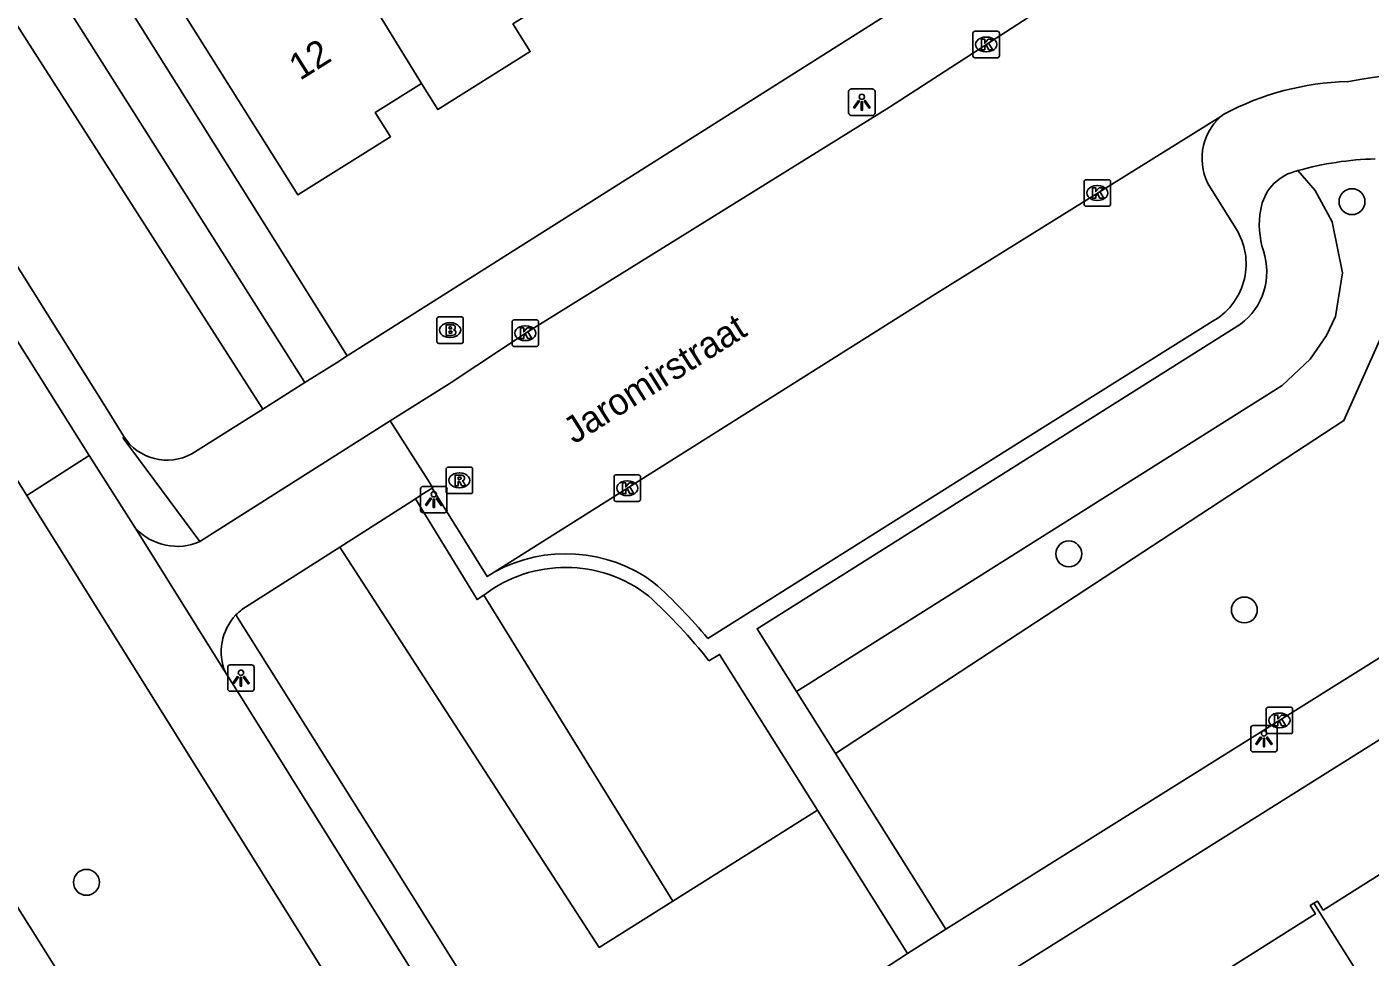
# Model space of a CAD drawing. Extents: x 160077 to 160945, y 386481 to 387498.
# Drawn here: x 160545.4 to 160596.1, y 386597 to 386632.1 of the extents above; entities that cross this region are included whole.
import ezdxf

# ---------------------------------------------------------------- set-up
doc = ezdxf.new("R2010")
doc.units = 0
for name, color, linetype in [('IMGEO_Boom', 7, 'Continuous'), ('IMGEO_Brandkraan', 7, 'Continuous'), ('IMGEO_Fietspad_gesloten', 7, 'Continuous'), ('IMGEO_Fietspad_open', 7, 'Continuous'), ('IMGEO_Groenvoorziening', 7, 'Continuous'), ('IMGEO_Kolk', 7, 'Continuous'), ('IMGEO_Lichtpunt', 7, 'Continuous'), ('IMGEO_Openbare_ruimte_label', 7, 'Continuous'), ('IMGEO_Pand', 7, 'Continuous'), ('IMGEO_Pand_nummerreeks', 7, 'Continuous'), ('IMGEO_Rijbaan_lokaal_open', 7, 'Continuous'), ('IMGEO_Rijbaan_regionaal_gesloten', 7, 'Continuous'), ('IMGEO_Rioolput', 7, 'Continuous'), ('IMGEO_Voetpad_open', 7, 'Continuous')]:
    doc.layers.add(name, color=color, linetype=linetype)

msp = doc.modelspace()

# ---------------------------------------------------------------- linework, layer by layer
at = {"layer": 'IMGEO_Boom'}
for centre in [(160595.403, 386625.502), (160584.707, 386612.197), (160591.337, 386610.081), (160547.601, 386599.793)]:
    msp.add_circle(centre, 0.489, dxfattribs=at)
at = {"layer": 'IMGEO_Brandkraan'}
for p, q in [((160560.835, 386620.224), (160560.835, 386621.076)), ((160560.91, 386621.15), (160561.762, 386621.15)), ((160561.836, 386621.076), (160561.836, 386620.224)), ((160561.323, 386620.93), (160561.348, 386620.93)), ((160561.762, 386620.15), (160560.91, 386620.15)), ((160561.346, 386620.37), (160561.321, 386620.37))]:
    msp.add_line(p, q, dxfattribs=at)
for points in [[(160560.835, 386620.224), (160560.835, 386621.076)], [(160560.91, 386621.15), (160561.762, 386621.15)], [(160561.836, 386621.076), (160561.836, 386620.224)], [(160561.183, 386620.85), (160561.183, 386620.45), (160561.396, 386620.45)], [(160561.414, 386620.85), (160561.183, 386620.85)], [(160561.362, 386620.769), (160561.308, 386620.769), (160561.308, 386620.693)], [(160561.308, 386620.693), (160561.361, 386620.693)], [(160561.37, 386620.617), (160561.308, 386620.617), (160561.308, 386620.536)], [(160561.308, 386620.536), (160561.37, 386620.536)], [(160561.762, 386620.15), (160560.91, 386620.15)]]:
    msp.add_lwpolyline(points, dxfattribs=at)
for centre, radius, start, end in [((160560.912, 386621.074), 0.0765, 91.552, 178.448), ((160560.912, 386621.074), 0.0765, 91.552, 178.448), ((160561.76, 386621.074), 0.0765, 1.552, 88.448), ((160561.76, 386621.074), 0.0765, 1.552, 88.448), ((160561.363, 386620.731), 0.0379, 267.8285, 90.9355), ((160561.371, 386620.576), 0.0404, 269.8759, 90.5077), ((160561.418, 386620.705), 0.145, 59.4692, 91.5367), ((160561.443, 386620.752), 0.0922, 285.5137, 58.1501), ((160561.448, 386620.56), 0.105, 301.3115, 78.989), ((160560.912, 386620.226), 0.0765, 181.552, 268.448), ((160560.912, 386620.226), 0.0765, 181.552, 268.448), ((160561.402, 386620.701), 0.251, 268.6676, 293.5347), ((160561.76, 386620.226), 0.0765, 271.552, 358.448), ((160561.76, 386620.226), 0.0765, 271.552, 358.448)]:
    msp.add_arc(centre, radius, start, end, dxfattribs=at)
for centre, major_axis, ratio, start_param, end_param in [((160561.322, 386620.65), (-0.387, 0.002), 0.722429, 4.712389, 7.853982), ((160561.347, 386620.65), (-0.39, 0.002), 0.717154, 1.570796, 4.712389)]:
    msp.add_ellipse(centre, major_axis=major_axis, ratio=ratio, start_param=start_param, end_param=end_param, dxfattribs=at)
at = {"layer": 'IMGEO_Fietspad_gesloten'}
for points in [[(160545.353, 386614.4), (160540.384, 386622.308), (160531.85, 386635.887), (160531.36, 386636.669), (160520.175, 386654.495), (160507.988, 386673.919), (160499.383, 386687.635), (160498.978, 386688.282), (160486.744, 386707.806), (160476.448, 386724.239), (160468.64, 386736.699), (160465.892, 386741.082), (160454.087, 386759.909), (160444.721, 386774.848), (160437.266, 386786.737), (160433.09, 386793.395), (160422.403, 386810.435), (160420.492, 386813.481), (160411.654, 386827.581), (160407.208, 386834.673), (160401.736, 386843.281)], [(160508.908, 386677.738), (160508.937, 386677.691), (160534.247, 386637.359), (160547.703, 386615.911)], [(160547.703, 386615.911), (160545.353, 386614.4)], [(160549.473, 386613.148), (160547.703, 386615.911)], [(160545.353, 386614.4), (160545.504, 386614.157), (160550.968, 386605.402), (160562.433, 386587.034), (160573.74, 386569.221), (160580.234, 386559.082), (160583.066, 386554.607)], [(160552.85, 386607.713), (160549.473, 386613.148)], [(160589.041, 386550.715), (160585.58, 386556.03), (160580.414, 386564.047), (160565.101, 386588.121), (160553.416, 386606.82), (160552.85, 386607.713)]]:
    msp.add_lwpolyline(points, dxfattribs=at)
at = {"layer": 'IMGEO_Fietspad_open'}
for points in [[(160551.888, 386612.662), (160559.077, 386617.225)], [(160560.664, 386614.686), (160560.272, 386614.436), (160560.029, 386614.281)], [(160557.174, 386612.458), (160560.029, 386614.281)], [(160553.475, 386610.096), (160557.174, 386612.458)]]:
    msp.add_lwpolyline(points, dxfattribs=at)
for centre, radius, start, end in [((160551.027, 386614.625), 2.143, 223.5482, 293.6951), ((160554.718, 386608.497), 2.026, 136.5273, 202.7612), ((160554.738, 386608.469), 2.06, 127.8265, 136.3428)]:
    msp.add_arc(centre, radius, start, end, dxfattribs=at)
at = {"layer": 'IMGEO_Groenvoorziening'}
for points in [[(160543.649, 386641.674), (160557.447, 386619.675)], [(160555.856, 386618.671), (160541.96, 386640.593)], [(160554.264, 386617.669), (160540.271, 386639.512)], [(160575.89, 386604.664), (160595.095, 386617.234), (160597.492, 386622.596), (160596.919, 386627.153)], [(160574.42, 386607.003), (160592.769, 386618.557), (160593.826, 386619.548), (160594.444, 386620.452), (160594.777, 386621.167), (160595.039, 386622.809), (160594.659, 386624.737), (160594.006, 386625.92), (160593.353, 386626.675)], [(160569.745, 386599.077), (160566.971, 386597.336), (160557.174, 386612.458)], [(160562.612, 386610.642), (160569.745, 386599.077)], [(160575.219, 386602.514), (160569.745, 386599.077)]]:
    msp.add_lwpolyline(points, dxfattribs=at)
at = {"layer": 'IMGEO_Kolk'}
for p, q in [((160581.087, 386631.014), (160581.087, 386631.866)), ((160581.162, 386631.94), (160582.014, 386631.94)), ((160581.575, 386631.72), (160581.6, 386631.72)), ((160582.088, 386631.866), (160582.088, 386631.014)), ((160582.014, 386630.94), (160581.162, 386630.94)), ((160581.598, 386631.16), (160581.573, 386631.16)), ((160585.283, 386625.405), (160585.283, 386626.257)), ((160585.358, 386626.331), (160586.21, 386626.331)), ((160585.771, 386626.111), (160585.796, 386626.111)), ((160586.284, 386626.257), (160586.284, 386625.405)), ((160586.21, 386625.331), (160585.358, 386625.331)), ((160585.794, 386625.551), (160585.769, 386625.551)), ((160563.753, 386621.034), (160564.605, 386621.034)), ((160563.678, 386620.108), (160563.678, 386620.96)), ((160564.166, 386620.814), (160564.191, 386620.814)), ((160564.679, 386620.96), (160564.679, 386620.108)), ((160564.605, 386620.034), (160563.753, 386620.034)), ((160564.189, 386620.254), (160564.164, 386620.254)), ((160567.529, 386614.253), (160567.529, 386615.105)), ((160567.604, 386615.179), (160568.456, 386615.179)), ((160568.017, 386614.959), (160568.042, 386614.959)), ((160568.53, 386615.105), (160568.53, 386614.253)), ((160568.456, 386614.179), (160567.604, 386614.179)), ((160568.04, 386614.399), (160568.015, 386614.399)), ((160592.16, 386605.482), (160592.16, 386606.334)), ((160592.235, 386606.408), (160593.087, 386606.408)), ((160593.161, 386606.334), (160593.161, 386605.482)), ((160592.648, 386606.188), (160592.673, 386606.188)), ((160593.087, 386605.408), (160592.235, 386605.408)), ((160592.671, 386605.628), (160592.646, 386605.628))]:
    msp.add_line(p, q, dxfattribs=at)
for points in [[(160581.087, 386631.014), (160581.087, 386631.866)], [(160581.162, 386631.94), (160582.014, 386631.94)], [(160582.088, 386631.866), (160582.088, 386631.014)], [(160581.408, 386631.64), (160581.531, 386631.64), (160581.531, 386631.489), (160581.661, 386631.64), (160581.825, 386631.64), (160581.679, 386631.489), (160581.832, 386631.24), (160581.68, 386631.24), (160581.595, 386631.404), (160581.531, 386631.337), (160581.531, 386631.24), (160581.408, 386631.24), (160581.408, 386631.64)], [(160582.014, 386630.94), (160581.162, 386630.94)], [(160585.283, 386625.405), (160585.283, 386626.257)], [(160585.358, 386626.331), (160586.21, 386626.331)], [(160586.284, 386626.257), (160586.284, 386625.405)], [(160585.604, 386626.031), (160585.727, 386626.031), (160585.727, 386625.88), (160585.857, 386626.031), (160586.021, 386626.031), (160585.875, 386625.88), (160586.028, 386625.631), (160585.876, 386625.631), (160585.791, 386625.795), (160585.727, 386625.728), (160585.727, 386625.631), (160585.604, 386625.631), (160585.604, 386626.031)], [(160586.21, 386625.331), (160585.358, 386625.331)], [(160563.753, 386621.034), (160564.605, 386621.034)], [(160563.678, 386620.108), (160563.678, 386620.96)], [(160563.999, 386620.734), (160564.122, 386620.734), (160564.122, 386620.583), (160564.252, 386620.734), (160564.416, 386620.734), (160564.27, 386620.583), (160564.423, 386620.334), (160564.271, 386620.334), (160564.186, 386620.498), (160564.122, 386620.431), (160564.122, 386620.334), (160563.999, 386620.334), (160563.999, 386620.734)], [(160564.679, 386620.96), (160564.679, 386620.108)], [(160564.605, 386620.034), (160563.753, 386620.034)], [(160567.529, 386614.253), (160567.529, 386615.105)], [(160567.604, 386615.179), (160568.456, 386615.179)], [(160568.53, 386615.105), (160568.53, 386614.253)], [(160567.85, 386614.879), (160567.973, 386614.879), (160567.973, 386614.728), (160568.103, 386614.879), (160568.267, 386614.879), (160568.121, 386614.728), (160568.274, 386614.479), (160568.122, 386614.479), (160568.037, 386614.643), (160567.973, 386614.576), (160567.973, 386614.479), (160567.85, 386614.479), (160567.85, 386614.879)], [(160568.456, 386614.179), (160567.604, 386614.179)], [(160592.16, 386605.482), (160592.16, 386606.334)], [(160592.235, 386606.408), (160593.087, 386606.408)], [(160593.161, 386606.334), (160593.161, 386605.482)], [(160592.481, 386606.108), (160592.604, 386606.108), (160592.604, 386605.957), (160592.734, 386606.108), (160592.898, 386606.108), (160592.752, 386605.957), (160592.905, 386605.708), (160592.753, 386605.708), (160592.668, 386605.872), (160592.604, 386605.805), (160592.604, 386605.708), (160592.481, 386605.708), (160592.481, 386606.108)], [(160593.087, 386605.408), (160592.235, 386605.408)]]:
    msp.add_lwpolyline(points, dxfattribs=at)
for centre, start, end in [((160581.164, 386631.864), 91.552, 178.448), ((160581.164, 386631.864), 91.552, 178.448), ((160582.012, 386631.864), 1.552, 88.448), ((160582.012, 386631.864), 1.552, 88.448), ((160581.164, 386631.016), 181.552, 268.448), ((160581.164, 386631.016), 181.552, 268.448), ((160582.012, 386631.016), 271.552, 358.448), ((160582.012, 386631.016), 271.552, 358.448), ((160585.36, 386626.255), 91.552, 178.448), ((160585.36, 386626.255), 91.552, 178.448), ((160586.208, 386626.255), 1.552, 88.448), ((160586.208, 386626.255), 1.552, 88.448), ((160585.36, 386625.407), 181.552, 268.448), ((160585.36, 386625.407), 181.552, 268.448), ((160586.208, 386625.407), 271.552, 358.448), ((160586.208, 386625.407), 271.552, 358.448), ((160563.755, 386620.958), 91.552, 178.448), ((160563.755, 386620.958), 91.552, 178.448), ((160564.603, 386620.958), 1.552, 88.448), ((160564.603, 386620.958), 1.552, 88.448), ((160563.755, 386620.11), 181.552, 268.448), ((160563.755, 386620.11), 181.552, 268.448), ((160564.603, 386620.11), 271.552, 358.448), ((160564.603, 386620.11), 271.552, 358.448), ((160567.606, 386615.103), 91.552, 178.448), ((160567.606, 386615.103), 91.552, 178.448), ((160568.454, 386615.103), 1.552, 88.448), ((160568.454, 386615.103), 1.552, 88.448), ((160567.606, 386614.255), 181.552, 268.448), ((160567.606, 386614.255), 181.552, 268.448), ((160568.454, 386614.255), 271.552, 358.448), ((160568.454, 386614.255), 271.552, 358.448), ((160592.237, 386606.332), 91.552, 178.448), ((160592.237, 386606.332), 91.552, 178.448), ((160593.085, 386606.332), 1.552, 88.448), ((160593.085, 386606.332), 1.552, 88.448), ((160592.237, 386605.484), 181.552, 268.448), ((160592.237, 386605.484), 181.552, 268.448), ((160593.085, 386605.484), 271.552, 358.448), ((160593.085, 386605.484), 271.552, 358.448)]:
    msp.add_arc(centre, 0.0765, start, end, dxfattribs=at)
for centre, major_axis, ratio, start_param, end_param in [((160581.574, 386631.44), (-0.387, 0.002), 0.722429, 4.712389, 7.853982), ((160581.599, 386631.44), (-0.39, 0.002), 0.717154, 1.570796, 4.712389), ((160585.77, 386625.831), (-0.387, 0.002), 0.722429, 4.712389, 7.853982), ((160585.795, 386625.831), (-0.39, 0.002), 0.717154, 1.570796, 4.712389), ((160564.165, 386620.534), (-0.387, 0.002), 0.722429, 4.712389, 7.853982), ((160564.19, 386620.534), (-0.39, 0.002), 0.717154, 1.570796, 4.712389), ((160568.016, 386614.679), (-0.387, 0.002), 0.722429, 4.712389, 7.853982), ((160568.041, 386614.679), (-0.39, 0.002), 0.717154, 1.570796, 4.712389), ((160592.647, 386605.908), (-0.387, 0.002), 0.722429, 4.712389, 7.853982), ((160592.672, 386605.908), (-0.39, 0.002), 0.717154, 1.570796, 4.712389)]:
    msp.add_ellipse(centre, major_axis=major_axis, ratio=ratio, start_param=start_param, end_param=end_param, dxfattribs=at)
at = {"layer": 'IMGEO_Lichtpunt'}
for p, q in [((160576.391, 386629.663), (160576.391, 386628.856)), ((160576.391, 386629.663), (160576.391, 386628.856)), ((160577.293, 386629.758), (160576.485, 386629.758)), ((160577.293, 386629.758), (160576.485, 386629.758)), ((160577.387, 386628.856), (160577.387, 386629.663)), ((160577.387, 386628.856), (160577.387, 386629.663)), ((160576.485, 386628.762), (160577.293, 386628.762)), ((160576.485, 386628.762), (160577.293, 386628.762)), ((160560.224, 386614.651), (160560.224, 386613.844)), ((160560.224, 386614.651), (160560.224, 386613.844)), ((160561.126, 386614.746), (160560.318, 386614.746)), ((160561.126, 386614.746), (160560.318, 386614.746)), ((160561.22, 386613.844), (160561.22, 386614.651)), ((160561.22, 386613.844), (160561.22, 386614.651)), ((160560.318, 386613.75), (160561.126, 386613.75)), ((160560.318, 386613.75), (160561.126, 386613.75)), ((160552.938, 386607.912), (160552.938, 386607.105)), ((160552.938, 386607.912), (160552.938, 386607.105)), ((160553.84, 386608.007), (160553.032, 386608.007)), ((160553.84, 386608.007), (160553.032, 386608.007)), ((160553.934, 386607.105), (160553.934, 386607.912)), ((160553.934, 386607.105), (160553.934, 386607.912)), ((160553.032, 386607.011), (160553.84, 386607.011)), ((160553.032, 386607.011), (160553.84, 386607.011)), ((160591.579, 386605.62), (160591.579, 386604.813)), ((160591.579, 386605.62), (160591.579, 386604.813)), ((160592.481, 386605.715), (160591.673, 386605.715)), ((160592.481, 386605.715), (160591.673, 386605.715)), ((160592.575, 386604.813), (160592.575, 386605.62)), ((160592.575, 386604.813), (160592.575, 386605.62)), ((160591.673, 386604.719), (160592.481, 386604.719)), ((160591.673, 386604.719), (160592.481, 386604.719))]:
    msp.add_line(p, q, dxfattribs=at)
for points in [[(160576.765, 386629.327), (160576.804, 386629.299), (160576.616, 386629.037), (160576.578, 386629.064), (160576.765, 386629.327)], [(160576.867, 386629.279), (160576.914, 386629.279), (160576.914, 386628.957), (160576.867, 386628.957), (160576.867, 386629.279)], [(160576.977, 386629.299), (160577.015, 386629.326), (160577.202, 386629.064), (160577.163, 386629.036), (160576.977, 386629.299)], [(160560.598, 386614.315), (160560.637, 386614.287), (160560.449, 386614.025), (160560.411, 386614.052), (160560.598, 386614.315)], [(160560.7, 386614.267), (160560.747, 386614.267), (160560.747, 386613.945), (160560.7, 386613.945), (160560.7, 386614.267)], [(160560.81, 386614.287), (160560.848, 386614.314), (160561.035, 386614.052), (160560.996, 386614.024), (160560.81, 386614.287)], [(160553.312, 386607.576), (160553.351, 386607.548), (160553.163, 386607.286), (160553.125, 386607.313), (160553.312, 386607.576)], [(160553.414, 386607.528), (160553.461, 386607.528), (160553.461, 386607.206), (160553.414, 386607.206), (160553.414, 386607.528)], [(160553.524, 386607.548), (160553.562, 386607.575), (160553.749, 386607.313), (160553.71, 386607.285), (160553.524, 386607.548)], [(160591.953, 386605.284), (160591.992, 386605.256), (160591.804, 386604.994), (160591.766, 386605.021), (160591.953, 386605.284)], [(160592.055, 386605.236), (160592.102, 386605.236), (160592.102, 386604.914), (160592.055, 386604.914), (160592.055, 386605.236)], [(160592.165, 386605.256), (160592.203, 386605.283), (160592.39, 386605.021), (160592.351, 386604.993), (160592.165, 386605.256)]]:
    msp.add_lwpolyline(points, dxfattribs=at)
for centre in [(160576.89, 386629.461), (160560.723, 386614.449), (160553.437, 386607.71), (160592.078, 386605.418)]:
    msp.add_circle(centre, 0.0994, dxfattribs=at)
for centre, start, end in [((160576.485, 386629.663), 90, 180), ((160576.485, 386629.663), 90, 180), ((160577.293, 386629.663), 0, 90), ((160577.293, 386629.663), 0, 90), ((160576.485, 386628.856), 180, 270), ((160576.485, 386628.856), 180, 270), ((160577.293, 386628.856), 270, 0), ((160577.293, 386628.856), 270, 360), ((160560.318, 386614.651), 90, 180), ((160560.318, 386614.651), 90, 180), ((160561.126, 386614.651), 0, 90), ((160561.126, 386614.651), 0, 90), ((160560.318, 386613.844), 180, 270), ((160560.318, 386613.844), 180, 270), ((160561.126, 386613.844), 270, 0), ((160561.126, 386613.844), 270, 360), ((160553.032, 386607.912), 90, 180), ((160553.032, 386607.912), 90, 180), ((160553.84, 386607.912), 0, 90), ((160553.84, 386607.912), 0, 90), ((160553.032, 386607.105), 180, 270), ((160553.032, 386607.105), 180, 270), ((160553.84, 386607.105), 270, 0), ((160553.84, 386607.105), 270, 360), ((160591.673, 386605.62), 90, 180), ((160591.673, 386605.62), 90, 180), ((160592.481, 386605.62), 0, 90), ((160592.481, 386605.62), 0, 90), ((160591.673, 386604.813), 180, 270), ((160591.673, 386604.813), 180, 270), ((160592.481, 386604.813), 270, 0), ((160592.481, 386604.813), 270, 360)]:
    msp.add_arc(centre, 0.0946, start, end, dxfattribs=at)
at = {"layer": 'IMGEO_Pand'}
for points in [[(160560.26, 386629.963), (160558.511, 386628.865), (160559.081, 386627.957), (160555.582, 386625.762), (160550.827, 386633.342), (160555.063, 386636), (160556.145, 386636.679)], [(160556.145, 386636.679), (160560.26, 386629.963)], [(160560.26, 386629.963), (160560.876, 386628.982), (160564.367, 386631.172), (160563.712, 386632.215), (160565.409, 386633.28)], [(160593.962, 386599), (160594.099, 386599.086), (160594.316, 386598.742), (160599.266, 386601.868), (160599.035, 386602.235), (160599.302, 386602.403), (160599.83, 386601.568), (160603.349, 386603.79), (160605.32, 386600.668), (160605.437, 386600.208)], [(160588.736, 386595.766), (160588.85, 386595.838), (160589.077, 386595.478), (160594.022, 386598.601), (160593.825, 386598.913), (160593.962, 386599)], [(160593.962, 386599), (160598.297, 386592.135)]]:
    msp.add_lwpolyline(points, dxfattribs=at)
at = {"layer": 'IMGEO_Rijbaan_lokaal_open'}
for points in [[(160584.627, 386633.411), (160577.938, 386629.07), (160564.253, 386620.579), (160561.375, 386618.67), (160561.3, 386618.623), (160559.077, 386617.225)], [(160563.001, 386611.512), (160579.655, 386622.005), (160590.451, 386628.713)], [(160590.451, 386628.713), (160590.568, 386628.809)], [(160559.077, 386617.225), (160560.499, 386614.99), (160560.685, 386614.698), (160560.664, 386614.686)], [(160560.664, 386614.686), (160562.742, 386611.341), (160563.001, 386611.512)]]:
    msp.add_lwpolyline(points, dxfattribs=at)
for centre, radius, start, end in [((160599.615, 386605.668), 24.759, 82.401, 100.2148), ((160595.473, 386619.634), 10.404, 91.3738, 118.1302)]:
    msp.add_arc(centre, radius, start, end, dxfattribs=at)
at = {"layer": 'IMGEO_Rijbaan_regionaal_gesloten'}
msp.add_lwpolyline([(160567.677, 386562.751), (160564.214, 386568.079), (160559.632, 386575.392), (160555.818, 386581.643), (160469.262, 386719.4)], dxfattribs=at)
at = {"layer": 'IMGEO_Rioolput'}
for p, q in [((160561.262, 386615.475), (160562.114, 386615.475)), ((160561.187, 386614.549), (160561.187, 386615.401)), ((160561.675, 386615.255), (160561.7, 386615.255)), ((160562.188, 386615.401), (160562.188, 386614.549)), ((160562.114, 386614.475), (160561.262, 386614.475)), ((160561.698, 386614.695), (160561.673, 386614.695))]:
    msp.add_line(p, q, dxfattribs=at)
for points in [[(160561.262, 386615.475), (160562.114, 386615.475)], [(160561.187, 386614.549), (160561.187, 386615.401)], [(160561.776, 386615.173), (160561.524, 386615.175), (160561.524, 386614.775)], [(160561.524, 386614.775), (160561.648, 386614.775), (160561.648, 386614.937), (160561.659, 386614.937)], [(160561.702, 386615.094), (160561.648, 386615.094), (160561.648, 386615.013)], [(160561.648, 386615.013), (160561.7, 386615.013)], [(160562.188, 386615.401), (160562.188, 386614.549)], [(160562.114, 386614.475), (160561.262, 386614.475)], [(160561.706, 386614.908), (160561.777, 386614.775), (160561.917, 386614.775), (160561.852, 386614.901)]]:
    msp.add_lwpolyline(points, dxfattribs=at)
for centre, radius, start, end in [((160561.264, 386615.399), 0.0765, 91.552, 178.448), ((160561.264, 386615.399), 0.0765, 91.552, 178.448), ((160562.112, 386615.399), 0.0765, 1.552, 88.448), ((160562.112, 386615.399), 0.0765, 1.552, 88.448), ((160561.658, 386614.884), 0.0533, 26.0293, 88.6989), ((160561.684, 386615.202), 0.19, 274.7715, 282.9687), ((160561.708, 386614.998), 0.0964, 77.0061, 93.1865), ((160561.722, 386615.055), 0.0378, 276.6634, 79.6772), ((160561.775, 386615.063), 0.109, 350.3612, 89.416), ((160561.773, 386615.063), 0.112, 277.5842, 350.9817), ((160561.757, 386614.848), 0.108, 29.5134, 73.7905), ((160561.264, 386614.551), 0.0765, 181.552, 268.448), ((160561.264, 386614.551), 0.0765, 181.552, 268.448), ((160562.112, 386614.551), 0.0765, 271.552, 358.448), ((160562.112, 386614.551), 0.0765, 271.552, 358.448)]:
    msp.add_arc(centre, radius, start, end, dxfattribs=at)
for centre, major_axis, ratio, start_param, end_param in [((160561.674, 386614.975), (-0.387, 0.002), 0.722429, 4.712389, 7.853982), ((160561.699, 386614.975), (-0.39, 0.002), 0.717154, 1.570796, 4.712389)]:
    msp.add_ellipse(centre, major_axis=major_axis, ratio=ratio, start_param=start_param, end_param=end_param, dxfattribs=at)
at = {"layer": 'IMGEO_Voetpad_open'}
for points in [[(160549.014, 386616.631), (160548.38, 386617.651), (160536.318, 386636.876), (160536.271, 386636.951)], [(160584.982, 386637.094), (160557.447, 386619.675)], [(160593.225, 386626.638), (160593.289, 386626.657), (160593.353, 386626.675)], [(160590.057, 386626.025), (160591.023, 386624.478)], [(160590.227, 386621.033), (160583.069, 386616.562), (160571.076, 386609.005)], [(160574.42, 386607.003), (160572.93, 386609.373), (160591.194, 386620.874)], [(160557.447, 386619.675), (160557.044, 386619.42), (160555.856, 386618.671)], [(160555.856, 386618.671), (160554.264, 386617.669)], [(160554.264, 386617.669), (160551.588, 386615.983)], [(160549.014, 386616.631), (160548.99, 386616.571), (160551.888, 386612.662)], [(160560.029, 386614.281), (160562.354, 386610.475), (160562.612, 386610.642)], [(160602.696, 386611.053), (160599.738, 386610.339), (160580.063, 386598.024)], [(160565.157, 386590.912), (160559.093, 386600.58), (160553.248, 386609.891)], [(160571.115, 386608.154), (160571.515, 386608.404), (160575.219, 386602.514)], [(160604.913, 386608.442), (160601.794, 386608.537), (160573.159, 386590.564)], [(160575.89, 386604.664), (160574.42, 386607.003)], [(160580.063, 386598.024), (160575.89, 386604.664)], [(160575.219, 386602.514), (160578.617, 386597.11)], [(160580.063, 386598.024), (160578.617, 386597.11)], [(160578.617, 386597.11), (160571.34, 386592.347), (160571.167, 386592.241), (160567.76, 386590.144)]]:
    msp.add_lwpolyline(points, dxfattribs=at)
for centre, radius, start, end in [((160591.84, 386627.137), 2.101, 131.3763, 211.9459), ((160596.614, 386615.072), 12.052, 91.5683, 105.6977), ((160593.714, 386624.927), 1.779, 105.9417, 171.0843), ((160595.098, 386624.624), 3.195, 169.5683, 197.9088), ((160588.905, 386623.153), 2.499, 301.9537, 32.0255), ((160589.706, 386622.857), 2.479, 306.8775, 18.4521), ((160550.645, 386617.674), 1.936, 212.5907, 299.1484), ((160565.705, 386606.587), 5.619, 53.6143, 118.7663), ((160565.705, 386606.587), 5.1, 52.2047, 127.3347), ((160555.635, 386596.095), 20.127, 39.8995, 48.2475), ((160555.455, 386595.923), 19.87, 37.9918, 47.6892)]:
    msp.add_arc(centre, radius, start, end, dxfattribs=at)

# ---------------------------------------------------------------- texts
at = {"layer": 'IMGEO_Openbare_ruimte_label'}
msp.add_text('Jaromirstraat', height=1, rotation=32.2119, dxfattribs=at).set_placement((160566.022, 386616.325))
at = {"layer": 'IMGEO_Pand_nummerreeks'}
msp.add_text('12', height=1, rotation=32.213, dxfattribs=at).set_placement((160555.668, 386630.06))

doc.saveas('drawing.dxf')
